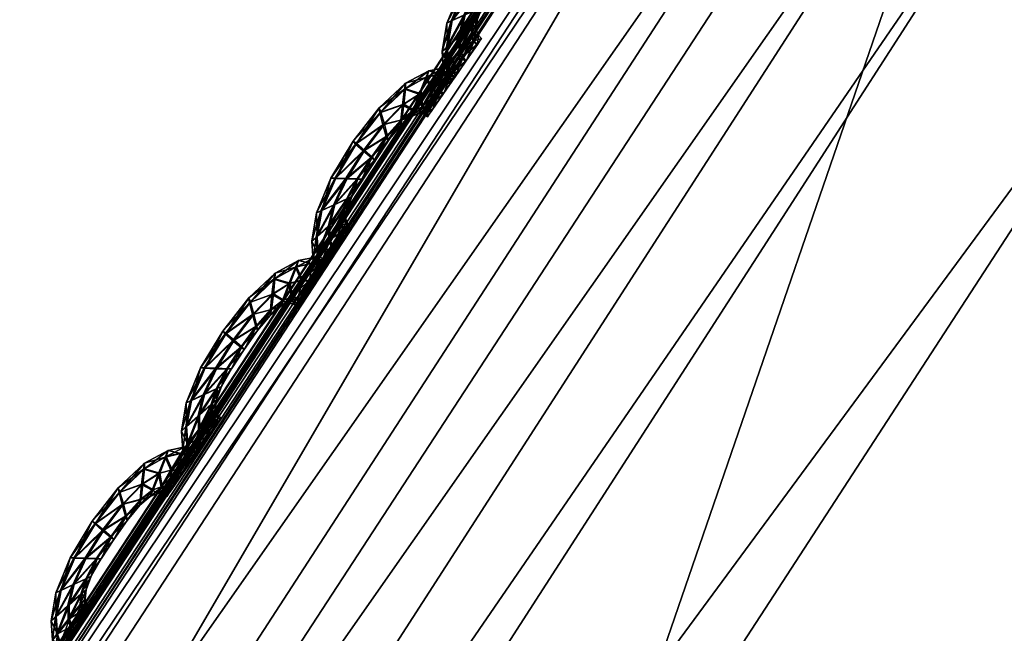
# Model space of a CAD drawing. Extents: x -7.4 to 7.4, y -11.5 to 9.8.
# Tile 273 of 469: x -5.806 to -5.56, y 6.588 to 6.742. Entities that reach past the tile are written whole.
import ezdxf

# ---------------------------------------------------------------- set-up
doc = ezdxf.new("R2010")
doc.units = 0
doc.header["$MEASUREMENT"] = 0
for name, color, linetype in [('A-FURN-3-ST', 150, 'Continuous'), ('A-FURN-3-ST-SEAM', 130, 'Continuous'), ('A-FURN-3-ST-SI', 160, 'Continuous')]:
    doc.layers.add(name, color=color, linetype=linetype)

msp = doc.modelspace()

# ---------------------------------------------------------------- meshes
at = {"layer": 'A-FURN-3-ST'}
mesh = msp.add_polyface(dxfattribs=at)
corners = [(-5.09934, 7.52505, 17.61241), (-5.09871, 7.52405, 17.60583), (-5.59409, 6.88742, 17.61108), (-5.59492, 6.88837, 17.61769), (-5.10037, 7.52678, 17.62374), (-5.59634, 6.88994, 17.62899), (-5.55257, 6.83345, 17.65169), (-5.5367, 6.81471, 17.67006), (-5.05328, 7.4454, 17.66459), (-5.06768, 7.46568, 17.64618), (-5.50149, 6.77647, 17.76244), (-5.0162, 7.404, 17.7572), (-4.49696, 7.99407, 17.75119), (-4.53601, 8.03845, 17.65831), (-5.08201, 7.49163, 17.65078), (-4.54884, 8.06016, 17.6399), (-5.58859, 6.87976, 17.65865), (-5.57137, 6.85743, 17.65614), (-5.09471, 7.51577, 17.65341), (-5.59595, 6.88928, 17.64652), (-5.10006, 7.52608, 17.64127), (-3.79176, 7.78168, 18.23306), (-4.25034, 7.20619, 18.24195), (-3.64526, 7.20117, 18.27436), (-3.28641, 7.77554, 18.26059), (-4.17657, 7.81963, 18.13858), (-4.6839, 7.24125, 18.14474), (-4.68271, 6.59358, 18.24994), (-3.98472, 6.58897, 18.28748), (-3.13076, 6.58897, 18.3157), (-2.93587, 7.20117, 18.29539), (-2.72712, 7.77427, 18.27531), (-2.25786, 7.20117, 18.31258), (-5.09934, 7.52505, 17.60012), (-5.10037, 7.52678, 17.59499), (-5.59634, 6.88994, 17.60027), (-5.59492, 6.88837, 17.60537), (-4.397, 7.90594, 17.94481), (-4.91829, 7.32172, 17.9504), (-5.40572, 6.70041, 17.95523), (-5.15942, 6.62601, 18.15011)]
mesh.append_faces([[corners[k] for k in face] for face in [(0, 1, 2), (2, 3, 0), (4, 0, 3), (3, 5, 4), (6, 7, 8), (8, 9, 6), (7, 10, 11), (11, 8, 7), (8, 11, 12), (9, 8, 13), (14, 9, 15), (16, 17, 14), (14, 18, 16), (17, 6, 9), (9, 14, 17), (5, 19, 20), (20, 4, 5), (19, 16, 18), (18, 20, 19), (21, 22, 23), (23, 24, 21), (25, 26, 22), (22, 21, 25), (27, 22, 26), (28, 23, 22), (29, 30, 23), (31, 30, 32), (24, 23, 30), (30, 31, 24), (33, 34, 35), (35, 36, 33), (1, 33, 36), (36, 2, 1), (37, 38, 26), (26, 25, 37), (12, 11, 38), (11, 10, 39), (39, 38, 11), (40, 26, 38)]])
mesh = msp.add_polyface(dxfattribs=at)
corners = [(-5.50149, 6.77647, 17.76244), (-5.5367, 6.81471, 17.67006), (-5.97894, 6.12793, 17.67828), (-5.55257, 6.83345, 17.65169), (-5.99611, 6.14499, 17.65991), (-5.57137, 6.85743, 17.65614), (-6.01899, 6.16687, 17.66421), (-5.58859, 6.87976, 17.65865), (-6.04039, 6.18718, 17.66656), (-5.59595, 6.88928, 17.64652), (-6.04954, 6.19587, 17.65439), (-5.59441, 5.95604, 18.15726), (-5.98163, 5.21332, 18.16855), (-5.43033, 5.18699, 18.27097), (-5.07825, 5.9265, 18.25899), (-4.57167, 5.1832, 18.31596), (-4.29525, 5.9223, 18.30098), (-5.73239, 4.35704, 18.28649), (-4.80883, 4.35379, 18.33388), (-4.6839, 7.24125, 18.14474), (-5.15942, 6.62601, 18.15011), (-4.68271, 6.59358, 18.24994), (-4.25034, 7.20619, 18.24195), (-3.98472, 6.58897, 18.28748), (-5.00227, 3.41611, 18.35533), (-3.46773, 5.1832, 18.35635), (-3.30904, 5.9223, 18.33601), (-2.43305, 5.1832, 18.39142), (-2.38077, 5.9223, 18.3656), (-3.60387, 4.35379, 18.37781), (-2.47789, 4.35379, 18.41637), (-3.64526, 7.20117, 18.27436), (-3.13076, 6.58897, 18.3157), (-2.93587, 7.20117, 18.29539), (-2.32204, 6.58897, 18.33909), (-4.91829, 7.32172, 17.9504), (-5.40572, 6.70041, 17.95523), (-5.85155, 6.02378, 17.96234), (-5.94542, 6.09308, 17.77024)]
mesh.append_faces([[corners[k] for k in face] for face in [(0, 1, 2), (1, 3, 4), (3, 5, 6), (5, 7, 8), (7, 9, 10), (11, 12, 13), (13, 14, 11), (14, 13, 15), (15, 16, 14), (13, 17, 18), (18, 15, 13), (17, 13, 12), (19, 20, 21), (22, 21, 23), (21, 14, 16), (16, 23, 21), (20, 11, 14), (14, 21, 20), (24, 18, 17), (16, 15, 25), (25, 26, 16), (26, 25, 27), (27, 28, 26), (25, 29, 30), (30, 27, 25), (15, 18, 29), (29, 25, 15), (31, 23, 32), (33, 32, 34), (32, 26, 28), (28, 34, 32), (23, 16, 26), (26, 32, 23), (35, 36, 20), (36, 37, 11), (11, 20, 36), (36, 0, 38), (38, 37, 36)]])
mesh = msp.add_polyface(dxfattribs=at)
corners = [(-5.59634, 6.88994, 17.62899), (-5.59492, 6.88837, 17.61769), (-6.04831, 6.195, 17.6256), (-6.05005, 6.19645, 17.6369), (-5.59409, 6.88742, 17.61108), (-6.04724, 6.19414, 17.61903), (-6.45061, 5.42559, 17.63272), (-6.45184, 5.42637, 17.6393), (-6.45394, 5.42764, 17.65055), (-6.39098, 5.38179, 17.67398), (-6.37258, 5.36654, 17.69227), (-5.97894, 6.12793, 17.67828), (-5.99611, 6.14499, 17.65991), (-6.34056, 5.33548, 17.78363), (-5.94542, 6.09308, 17.77024), (-5.50149, 6.77647, 17.76244), (-5.5367, 6.81471, 17.67006), (-6.01899, 6.16687, 17.66421), (-5.55257, 6.83345, 17.65169), (-6.04039, 6.18718, 17.66656), (-5.57137, 6.85743, 17.65614), (-6.44258, 5.41936, 17.68018), (-6.41749, 5.40128, 17.67805), (-6.04954, 6.19587, 17.65439), (-5.58859, 6.87976, 17.65865), (-5.59595, 6.88928, 17.64652), (-6.45335, 5.42711, 17.66793), (-6.04831, 6.195, 17.61332), (-6.05005, 6.19645, 17.60819), (-6.45394, 5.42764, 17.62188), (-6.45184, 5.42637, 17.62701), (-5.59492, 6.88837, 17.60537), (-5.59634, 6.88994, 17.60027), (-5.85155, 6.02378, 17.96234), (-6.24843, 5.27372, 17.97447), (-5.98163, 5.21332, 18.16855), (-5.59441, 5.95604, 18.15726)]
mesh.append_faces([[corners[k] for k in face] for face in [(0, 1, 2), (2, 3, 0), (1, 4, 5), (5, 2, 1), (2, 5, 6), (6, 7, 2), (3, 2, 7), (7, 8, 3), (9, 10, 11), (11, 12, 9), (10, 13, 14), (14, 11, 10), (11, 14, 15), (12, 11, 16), (17, 12, 18), (19, 17, 20), (21, 22, 17), (17, 19, 21), (22, 9, 12), (12, 17, 22), (23, 19, 24), (3, 23, 25), (25, 0, 3), (8, 26, 23), (23, 3, 8), (26, 21, 19), (19, 23, 26), (27, 28, 29), (29, 30, 27), (5, 27, 30), (30, 6, 5), (4, 31, 27), (27, 5, 4), (31, 32, 28), (28, 27, 31), (33, 14, 13), (13, 34, 33), (33, 34, 35), (35, 36, 33)]])
mesh = msp.add_polyface(dxfattribs=at)
corners = [(-5.54237, 6.88314, 1.00121), (-5.34537, 6.87803, 0.61819), (-5.78234, 6.18529, 0.61819), (-5.99414, 6.19006, 1.00136), (-6.17131, 5.41772, 0.61819), (-6.39632, 5.42196, 1.00167), (-6.50499, 4.5563, 0.61819), (-6.74132, 4.55996, 1.00205), (-6.77614, 3.58244, 0.61819), (-7.02166, 3.58544, 1.00247), (-6.97745, 2.47748, 0.61819), (-7.22977, 2.47974, 1.00292), (-2.59126, 6.18294, 0.55836), (-1.94915, 6.18294, 0.55836), (-1.95568, 5.41558, 0.55836), (-2.64354, 5.41558, 0.55836), (-1.9613, 4.55444, 0.55836), (-2.68838, 4.55444, 0.55836), (-2.53254, 6.87548, 0.55836), (-1.94178, 6.87548, 0.55836), (-1.96798, 3.58091, 0.55836), (-2.72779, 3.58091, 0.55836), (-1.98639, 2.47636, 0.55836), (-5.01932, 4.55444, 0.55836), (-5.94043, 4.55469, 0.56582), (-5.63821, 5.41586, 0.56582), (-4.78216, 5.41558, 0.55836), (-5.28589, 6.18323, 0.56582), (-4.50574, 6.18294, 0.55836), (-4.89012, 6.87581, 0.56582), (-4.19521, 6.87548, 0.55836), (-5.36104, 2.47636, 0.55836), (-6.36909, 2.47649, 0.56582), (-6.18611, 3.58112, 0.56582), (-5.21276, 3.58091, 0.55836), (-2.77575, 2.47636, 0.55836), (-4.02429, 2.47636, 0.55836), (-3.92714, 3.58091, 0.55836), (-3.81436, 4.55444, 0.55836), (-3.67822, 5.41558, 0.55836), (-3.5195, 6.18294, 0.55836), (-3.34122, 6.87548, 0.55836)]
mesh.append_faces([[corners[k] for k in face] for face in [(0, 1, 2), (2, 3, 0), (3, 2, 4), (4, 5, 3), (5, 4, 6), (6, 7, 5), (7, 6, 8), (8, 9, 7), (9, 8, 10), (10, 11, 9), (23, 24, 25), (25, 26, 23), (26, 25, 27), (27, 28, 26), (25, 4, 2), (2, 27, 25), (24, 6, 4), (4, 25, 24), (28, 27, 29), (29, 30, 28), (27, 2, 1), (1, 29, 27), (31, 32, 33), (33, 34, 31), (34, 33, 24), (24, 23, 34), (33, 8, 6), (6, 24, 33), (32, 10, 8), (8, 33, 32), (37, 34, 23), (23, 38, 37), (36, 31, 34), (34, 37, 36), (39, 26, 28), (28, 40, 39), (38, 23, 26), (26, 39, 38), (40, 28, 30), (30, 41, 40)]])
mesh.append_faces([[corners[k] for k in face] for face in [(12, 13, 14), (14, 15, 12), (15, 14, 16), (16, 17, 15), (18, 19, 13), (13, 12, 18), (17, 16, 20), (20, 21, 17), (21, 20, 22), (37, 21, 35), (38, 17, 21), (39, 15, 17), (40, 12, 15), (41, 18, 12)]], dxfattribs={"vtx0": -1, "vtx1": -1, "vtx2": -1})
mesh.append_faces([[corners[k] for k in face] for face in [(35, 36, 37), (21, 37, 38), (17, 38, 39), (15, 39, 40), (12, 40, 41)]], dxfattribs={"vtx0": -1, "vtx2": -1})
at = {"layer": 'A-FURN-3-ST-SEAM'}
mesh = msp.add_polyface(dxfattribs=at)
corners = [(-5.69813, 6.7417, 17.61594), (-5.69464, 6.74985, 17.61591), (-5.69183, 6.74973, 17.61716), (-5.68744, 6.75682, 17.61709), (-5.69583, 6.74985, 17.61252), (-5.69488, 6.74318, 17.6172), (-5.68554, 6.75509, 17.61583), (-5.68946, 6.75847, 17.61583), (-5.69029, 6.75908, 17.61244), (-5.69947, 6.74108, 17.61256), (-5.69935, 6.73506, 17.61594), (-5.68911, 6.74961, 17.61591), (-5.68174, 6.76032, 17.61579), (-5.68249, 6.76337, 17.61701), (-5.6897, 6.75838, 17.6091), (-5.69492, 6.74977, 17.60917), (-5.69611, 6.73795, 17.61724), (-5.69171, 6.74466, 17.61594), (-5.68495, 6.75443, 17.61248), (-5.68816, 6.74953, 17.61256), (-5.68336, 6.76633, 17.61571), (-5.68376, 6.76741, 17.61233), (-5.6836, 6.76625, 17.60898), (-5.6984, 6.74162, 17.60921), (-5.70066, 6.73399, 17.6126), (-5.69912, 6.73057, 17.61594), (-5.69065, 6.74516, 17.6126), (-5.68158, 6.75917, 17.61244), (-5.67814, 6.76444, 17.61571), (-5.67763, 6.76835, 17.61693), (-5.68285, 6.76325, 17.60777), (-5.6878, 6.75669, 17.60784), (-5.69215, 6.74965, 17.60792), (-5.69607, 6.73436, 17.61724), (-5.69298, 6.74075, 17.61598), (-5.69191, 6.74178, 17.6126), (-5.68934, 6.74953, 17.60917), (-5.68582, 6.755, 17.60914), (-5.69195, 6.74458, 17.60921), (-5.67723, 6.77219, 17.61564), (-5.67719, 6.77358, 17.61226), (-5.67747, 6.7721, 17.60891), (-5.67798, 6.76823, 17.60769), (-5.69524, 6.74306, 17.60796), (-5.69959, 6.73502, 17.60921), (-5.70034, 6.72913, 17.6126), (-5.69836, 6.72835, 17.61594), (-5.69322, 6.74067, 17.60925), (-5.68198, 6.76024, 17.60906), (-5.67846, 6.76296, 17.61237), (-5.67513, 6.76679, 17.61568), (-5.67343, 6.77099, 17.61689), (-5.67838, 6.76436, 17.60898), (-5.69959, 6.72674, 17.6126), (-5.69543, 6.73251, 17.61724), (-5.69314, 6.73811, 17.61598), (-5.69211, 6.73947, 17.61264), (-5.69338, 6.73803, 17.60925), (-5.69646, 6.73782, 17.60796), (-5.67185, 6.77519, 17.61556), (-5.67137, 6.77672, 17.61218), (-5.67213, 6.77507, 17.60883), (-5.67379, 6.77087, 17.60765), (-5.67537, 6.76671, 17.60894), (-5.69935, 6.73053, 17.60921), (-5.6986, 6.72827, 17.60921), (-5.69872, 6.72575, 17.6126), (-5.69749, 6.72736, 17.61594), (-5.69638, 6.73428, 17.60799), (-5.67589, 6.76518, 17.61233), (-5.67288, 6.76761, 17.61568), (-5.67034, 6.77186, 17.61686), (-5.69773, 6.72728, 17.60921), (-5.69461, 6.73156, 17.61724), (-5.69263, 6.73663, 17.61598), (-5.69163, 6.73811, 17.61264), (-5.69286, 6.73655, 17.60925), (-5.66793, 6.77606, 17.61556), (-5.66714, 6.77758, 17.61218), (-5.66817, 6.77594, 17.60883), (-5.6707, 6.77173, 17.60761), (-5.67316, 6.76753, 17.60894), (-5.67395, 6.766, 17.61233), (-5.69579, 6.73239, 17.60799), (-5.69492, 6.73144, 17.60799), (-5.67146, 6.76745, 17.61568), (-5.66861, 6.77165, 17.61686), (-5.69176, 6.73572, 17.61598), (-5.69081, 6.73725, 17.61264), (-5.69203, 6.73564, 17.60925), (-5.67264, 6.76584, 17.61233), (-5.66584, 6.77581, 17.61553), (-5.66489, 6.77733, 17.61214), (-5.66607, 6.77573, 17.60883), (-5.66896, 6.77153, 17.60761), (-5.67173, 6.76737, 17.60894), (-5.67169, 6.76514, 17.61233), (-5.67051, 6.76675, 17.61568), (-5.66758, 6.77095, 17.61686), (-5.67074, 6.76666, 17.60894), (-5.66477, 6.77511, 17.61556), (-5.66382, 6.77664, 17.61218), (-5.665, 6.77503, 17.60883), (-5.66793, 6.77083, 17.60761)]
mesh.append_faces([[corners[k] for k in face] for face in [(2, 1, 0), (1, 2, 3), (0, 1, 4), (0, 5, 2), (6, 3, 2), (3, 7, 1), (8, 4, 1), (4, 9, 0), (5, 0, 10), (11, 2, 5), (3, 6, 12), (2, 11, 6), (7, 3, 13), (1, 7, 8), (4, 8, 14), (9, 4, 15), (10, 0, 9), (10, 16, 5), (5, 17, 11), (12, 6, 18), (12, 13, 3), (6, 11, 19), (13, 20, 7), (21, 8, 7), (22, 14, 8), (14, 15, 4), (15, 23, 9), (9, 24, 10), (16, 10, 25), (17, 5, 16), (11, 17, 26), (19, 18, 6), (18, 27, 12), (13, 12, 28), (26, 19, 11), (20, 13, 29), (7, 20, 21), (8, 21, 22), (14, 22, 30), (15, 14, 31), (23, 15, 32), (24, 9, 23), (25, 10, 24), (25, 33, 16), (16, 34, 17), (35, 26, 17), (18, 19, 36), (27, 18, 37), (28, 12, 27), (28, 29, 13), (19, 26, 38), (29, 39, 20), (40, 21, 20), (41, 22, 21), (42, 30, 22), (30, 31, 14), (31, 32, 15), (32, 43, 23), (23, 44, 24), (24, 45, 25), (33, 25, 46), (34, 16, 33), (17, 34, 35), (26, 35, 47), (38, 36, 19), (36, 37, 18), (37, 48, 27), (27, 49, 28), (29, 28, 50), (47, 38, 26), (39, 29, 51), (20, 39, 40), (21, 40, 41), (22, 41, 42), (30, 42, 52), (31, 30, 48), (32, 31, 37), (43, 32, 36), (44, 23, 43), (45, 24, 44), (25, 45, 53), (53, 46, 25), (46, 54, 33), (33, 55, 34), (56, 35, 34), (57, 47, 35), (36, 38, 43), (37, 36, 32), (48, 37, 31), (49, 27, 48), (50, 28, 49), (50, 51, 29), (38, 47, 58), (51, 59, 39), (60, 40, 39), (61, 41, 40), (62, 42, 41), (63, 52, 42), (52, 48, 30), (43, 58, 44), (44, 64, 45), (65, 53, 45), (46, 53, 66), (54, 46, 67), (55, 33, 54), (34, 55, 56), (35, 56, 57), (47, 57, 68), (58, 43, 38), (48, 52, 49), (49, 69, 50), (51, 50, 70), (68, 58, 47), (59, 51, 71), (39, 59, 60), (40, 60, 61), (41, 61, 62), (42, 62, 63), (52, 63, 69), (64, 44, 58), (45, 64, 65), (53, 65, 72), (72, 66, 53), (66, 67, 46), (67, 73, 54), (54, 74, 55), (56, 55, 74), (57, 56, 75), (68, 57, 76), (69, 49, 52), (70, 50, 69), (70, 71, 51), (58, 68, 64), (71, 77, 59), (78, 60, 59), (79, 61, 60), (80, 62, 61), (81, 63, 62), (82, 69, 63), (83, 65, 64), (84, 72, 65), (74, 54, 73), (74, 75, 56), (75, 76, 57), (76, 83, 68), (69, 82, 70), (71, 70, 85), (64, 68, 83), (77, 71, 86), (59, 77, 78), (60, 78, 79), (61, 79, 80), (62, 80, 81), (63, 81, 82), (65, 83, 84), (73, 87, 74), (75, 74, 87), (76, 75, 88), (83, 76, 89), (70, 82, 90), (90, 85, 70), (85, 86, 71), (86, 91, 77), (78, 77, 91), (79, 78, 92), (80, 79, 93), (81, 80, 94), (82, 81, 95), (89, 84, 83), (87, 88, 75), (88, 89, 76), (95, 90, 82), (85, 90, 96), (86, 85, 97), (91, 86, 98), (91, 92, 78), (92, 93, 79), (93, 94, 80), (94, 95, 81), (90, 95, 99), (99, 96, 90), (96, 97, 85), (97, 98, 86), (98, 100, 91), (92, 91, 100), (93, 92, 101), (94, 93, 102), (95, 94, 103), (103, 99, 95), (100, 101, 92), (101, 102, 93), (102, 103, 94)]])
mesh = msp.add_polyface(dxfattribs=at)
corners = [(-5.73082, 6.69407, 17.6164), (-5.72733, 6.70223, 17.61636), (-5.72448, 6.70214, 17.61766), (-5.72013, 6.70919, 17.61758), (-5.72852, 6.70223, 17.61302), (-5.72753, 6.69559, 17.61769), (-5.71819, 6.7075, 17.61632), (-5.72211, 6.71088, 17.61628), (-5.72298, 6.71146, 17.6129), (-5.73212, 6.69349, 17.61305), (-5.732, 6.68752, 17.61644), (-5.72175, 6.70202, 17.6164), (-5.71439, 6.71273, 17.61625), (-5.71514, 6.71574, 17.61751), (-5.72235, 6.71076, 17.60956), (-5.72757, 6.70214, 17.60963), (-5.72876, 6.69036, 17.61769), (-5.72436, 6.69708, 17.61644), (-5.7176, 6.70684, 17.61298), (-5.7208, 6.70194, 17.61302), (-5.71601, 6.71875, 17.61621), (-5.71645, 6.71982, 17.61282), (-5.71625, 6.71862, 17.60948), (-5.73105, 6.69399, 17.60967), (-5.73331, 6.68641, 17.61305), (-5.73172, 6.68303, 17.61644), (-5.72329, 6.69757, 17.61305), (-5.71423, 6.71158, 17.6129), (-5.71079, 6.71685, 17.61621), (-5.71028, 6.72077, 17.61743), (-5.7155, 6.71562, 17.60822), (-5.72045, 6.70906, 17.6083), (-5.72484, 6.70202, 17.60838), (-5.72872, 6.68682, 17.61769), (-5.72563, 6.6932, 17.61644), (-5.72456, 6.69423, 17.61309), (-5.72199, 6.70194, 17.60967), (-5.71847, 6.70742, 17.60959), (-5.7246, 6.69699, 17.60971), (-5.70988, 6.7246, 17.6161), (-5.70984, 6.726, 17.61271), (-5.71012, 6.72452, 17.60936), (-5.71063, 6.7206, 17.60815), (-5.72789, 6.69547, 17.60841), (-5.73224, 6.68743, 17.60971), (-5.73299, 6.68159, 17.61305), (-5.73101, 6.68076, 17.61644), (-5.72587, 6.69312, 17.60971), (-5.71467, 6.71265, 17.60952), (-5.71111, 6.71537, 17.61286), (-5.70778, 6.71924, 17.61617), (-5.70608, 6.72344, 17.61735), (-5.71103, 6.71677, 17.60948), (-5.7322, 6.67919, 17.61305), (-5.72808, 6.68492, 17.61769), (-5.72575, 6.69057, 17.61648), (-5.72476, 6.69193, 17.61309), (-5.72602, 6.69049, 17.60974), (-5.72911, 6.69024, 17.60845), (-5.7045, 6.72761, 17.61606), (-5.70402, 6.72913, 17.61267), (-5.70478, 6.72748, 17.60933), (-5.70644, 6.72328, 17.60811), (-5.70802, 6.71912, 17.60944), (-5.73196, 6.68295, 17.60971), (-5.73125, 6.68072, 17.60971), (-5.73133, 6.67821, 17.61305), (-5.73014, 6.67981, 17.61644), (-5.72903, 6.6867, 17.60845), (-5.7085, 6.71759, 17.61282), (-5.70553, 6.72007, 17.61613), (-5.70299, 6.72427, 17.61735), (-5.73038, 6.67973, 17.60971), (-5.72721, 6.68402, 17.61773), (-5.72523, 6.68904, 17.61648), (-5.72428, 6.69057, 17.61309), (-5.72547, 6.68896, 17.60974), (-5.70058, 6.72847, 17.61602), (-5.69979, 6.72999, 17.61264), (-5.70082, 6.72839, 17.60929), (-5.70335, 6.72415, 17.60807), (-5.70576, 6.71999, 17.6094), (-5.7066, 6.71842, 17.61279), (-5.7284, 6.68484, 17.60845), (-5.72757, 6.68389, 17.60845), (-5.7041, 6.7199, 17.61613), (-5.70121, 6.72411, 17.61735), (-5.7244, 6.68818, 17.61648), (-5.72345, 6.6897, 17.61313), (-5.72464, 6.68809, 17.60974), (-5.70529, 6.71825, 17.61279), (-5.69844, 6.72827, 17.61602), (-5.69753, 6.72979, 17.61264), (-5.69872, 6.72814, 17.60929), (-5.70157, 6.72394, 17.60807), (-5.70434, 6.71978, 17.6094), (-5.70434, 6.71759, 17.61279), (-5.70315, 6.7192, 17.61613), (-5.70023, 6.7234, 17.61735), (-5.70339, 6.71908, 17.6094), (-5.69738, 6.72757, 17.61602), (-5.69643, 6.72909, 17.61264), (-5.69765, 6.72748, 17.60929), (-5.70058, 6.72328, 17.60807)]
mesh.append_faces([[corners[k] for k in face] for face in [(2, 1, 0), (1, 2, 3), (0, 1, 4), (0, 5, 2), (6, 3, 2), (3, 7, 1), (8, 4, 1), (4, 9, 0), (5, 0, 10), (11, 2, 5), (3, 6, 12), (2, 11, 6), (7, 3, 13), (1, 7, 8), (4, 8, 14), (9, 4, 15), (10, 0, 9), (10, 16, 5), (5, 17, 11), (12, 6, 18), (12, 13, 3), (6, 11, 19), (13, 20, 7), (21, 8, 7), (22, 14, 8), (14, 15, 4), (15, 23, 9), (9, 24, 10), (16, 10, 25), (17, 5, 16), (11, 17, 26), (19, 18, 6), (18, 27, 12), (13, 12, 28), (26, 19, 11), (20, 13, 29), (7, 20, 21), (8, 21, 22), (14, 22, 30), (15, 14, 31), (23, 15, 32), (24, 9, 23), (25, 10, 24), (25, 33, 16), (16, 34, 17), (35, 26, 17), (18, 19, 36), (27, 18, 37), (28, 12, 27), (28, 29, 13), (19, 26, 38), (29, 39, 20), (40, 21, 20), (41, 22, 21), (42, 30, 22), (30, 31, 14), (31, 32, 15), (32, 43, 23), (23, 44, 24), (24, 45, 25), (33, 25, 46), (34, 16, 33), (17, 34, 35), (26, 35, 47), (38, 36, 19), (36, 37, 18), (37, 48, 27), (27, 49, 28), (29, 28, 50), (47, 38, 26), (39, 29, 51), (20, 39, 40), (21, 40, 41), (22, 41, 42), (30, 42, 52), (31, 30, 48), (32, 31, 37), (43, 32, 36), (44, 23, 43), (45, 24, 44), (25, 45, 53), (53, 46, 25), (46, 54, 33), (33, 55, 34), (56, 35, 34), (57, 47, 35), (36, 38, 43), (37, 36, 32), (48, 37, 31), (49, 27, 48), (50, 28, 49), (50, 51, 29), (38, 47, 58), (51, 59, 39), (60, 40, 39), (61, 41, 40), (62, 42, 41), (63, 52, 42), (52, 48, 30), (43, 58, 44), (44, 64, 45), (65, 53, 45), (46, 53, 66), (54, 46, 67), (55, 33, 54), (34, 55, 56), (35, 56, 57), (47, 57, 68), (58, 43, 38), (48, 52, 49), (49, 69, 50), (51, 50, 70), (68, 58, 47), (59, 51, 71), (39, 59, 60), (40, 60, 61), (41, 61, 62), (42, 62, 63), (52, 63, 69), (64, 44, 58), (45, 64, 65), (53, 65, 72), (72, 66, 53), (66, 67, 46), (67, 73, 54), (54, 74, 55), (56, 55, 74), (57, 56, 75), (68, 57, 76), (69, 49, 52), (70, 50, 69), (70, 71, 51), (58, 68, 64), (71, 77, 59), (78, 60, 59), (79, 61, 60), (80, 62, 61), (81, 63, 62), (82, 69, 63), (83, 65, 64), (84, 72, 65), (74, 54, 73), (74, 75, 56), (75, 76, 57), (76, 83, 68), (69, 82, 70), (71, 70, 85), (64, 68, 83), (77, 71, 86), (59, 77, 78), (60, 78, 79), (61, 79, 80), (62, 80, 81), (63, 81, 82), (65, 83, 84), (73, 87, 74), (75, 74, 87), (76, 75, 88), (83, 76, 89), (70, 82, 90), (90, 85, 70), (85, 86, 71), (86, 91, 77), (78, 77, 91), (79, 78, 92), (80, 79, 93), (81, 80, 94), (82, 81, 95), (89, 84, 83), (87, 88, 75), (88, 89, 76), (95, 90, 82), (85, 90, 96), (86, 85, 97), (91, 86, 98), (91, 92, 78), (92, 93, 79), (93, 94, 80), (94, 95, 81), (90, 95, 99), (99, 96, 90), (96, 97, 85), (97, 98, 86), (98, 100, 91), (92, 91, 100), (93, 92, 101), (94, 93, 102), (95, 94, 103), (103, 99, 95), (100, 101, 92), (101, 102, 93), (102, 103, 94)]])
mesh = msp.add_polyface(dxfattribs=at)
corners = [(-5.76346, 6.64648, 17.61689), (-5.75998, 6.65464, 17.61686), (-5.75713, 6.65456, 17.61811), (-5.75278, 6.6616, 17.61804), (-5.76117, 6.65464, 17.61347), (-5.76018, 6.64801, 17.61815), (-5.75084, 6.65992, 17.61678), (-5.75479, 6.66325, 17.61678), (-5.75563, 6.66383, 17.61339), (-5.76481, 6.6459, 17.61351), (-5.76465, 6.63993, 17.61689), (-5.7544, 6.65443, 17.61686), (-5.74704, 6.66515, 17.61674), (-5.74783, 6.66815, 17.61796), (-5.75503, 6.66317, 17.61005), (-5.76026, 6.65456, 17.61013), (-5.76141, 6.64277, 17.61819), (-5.75701, 6.64949, 17.61689), (-5.75024, 6.65925, 17.61343), (-5.75345, 6.65439, 17.61351), (-5.74866, 6.67112, 17.61667), (-5.7491, 6.67219, 17.61328), (-5.74894, 6.67104, 17.60993), (-5.7637, 6.6464, 17.61016), (-5.76596, 6.63882, 17.61355), (-5.76437, 6.63544, 17.61689), (-5.75594, 6.65003, 17.61355), (-5.74688, 6.66399, 17.61336), (-5.74344, 6.66931, 17.61667), (-5.74292, 6.67318, 17.61788), (-5.74815, 6.66803, 17.60872), (-5.75314, 6.66148, 17.60879), (-5.75749, 6.65443, 17.60887), (-5.76133, 6.63923, 17.61819), (-5.75828, 6.64562, 17.61693), (-5.75721, 6.64665, 17.61355), (-5.75464, 6.65435, 17.61013), (-5.75112, 6.65983, 17.61005), (-5.75725, 6.64941, 17.61016), (-5.74253, 6.67701, 17.61659), (-5.74249, 6.67841, 17.61321), (-5.74281, 6.67689, 17.60986), (-5.74328, 6.67302, 17.60864), (-5.76053, 6.64788, 17.60891), (-5.76489, 6.63985, 17.61016), (-5.7656, 6.634, 17.61355), (-5.76366, 6.63321, 17.61689), (-5.75851, 6.64553, 17.6102), (-5.74732, 6.66506, 17.61001), (-5.74372, 6.66778, 17.61332), (-5.74043, 6.67166, 17.61663), (-5.73873, 6.67586, 17.61785), (-5.74367, 6.66919, 17.60993), (-5.76485, 6.63165, 17.61355), (-5.76073, 6.63738, 17.61819), (-5.7584, 6.64298, 17.61693), (-5.75741, 6.64434, 17.61359), (-5.75863, 6.6429, 17.6102), (-5.76176, 6.64265, 17.60891), (-5.73714, 6.68002, 17.61651), (-5.73667, 6.68155, 17.61313), (-5.73742, 6.6799, 17.60978), (-5.73909, 6.67569, 17.6086), (-5.74067, 6.67153, 17.6099), (-5.76461, 6.63536, 17.61016), (-5.7639, 6.63313, 17.61016), (-5.76398, 6.63066, 17.61355), (-5.76275, 6.63227, 17.61689), (-5.76168, 6.63911, 17.60891), (-5.74114, 6.67005, 17.61328), (-5.73817, 6.67248, 17.61663), (-5.73564, 6.67673, 17.61781), (-5.76303, 6.63218, 17.61016), (-5.75986, 6.63647, 17.61819), (-5.75788, 6.6415, 17.61693), (-5.75693, 6.64302, 17.61359), (-5.75812, 6.64141, 17.6102), (-5.73323, 6.68088, 17.61651), (-5.73239, 6.68241, 17.61313), (-5.73347, 6.6808, 17.60978), (-5.736, 6.67656, 17.60857), (-5.73841, 6.6724, 17.6099), (-5.7392, 6.67087, 17.61328), (-5.76105, 6.63725, 17.60894), (-5.76018, 6.63635, 17.60894), (-5.73675, 6.67232, 17.61659), (-5.73386, 6.67652, 17.61781), (-5.75701, 6.64063, 17.61693), (-5.75606, 6.64216, 17.61359), (-5.75729, 6.64055, 17.6102), (-5.73794, 6.67071, 17.61328), (-5.73109, 6.68072, 17.61648), (-5.73014, 6.6822, 17.61309), (-5.73133, 6.6806, 17.60974), (-5.73422, 6.6764, 17.60857), (-5.73699, 6.67223, 17.6099), (-5.73695, 6.67001, 17.61328), (-5.73576, 6.67166, 17.61663), (-5.73283, 6.67586, 17.61781), (-5.736, 6.67153, 17.6099), (-5.73002, 6.68002, 17.61648), (-5.72907, 6.68155, 17.61309), (-5.73026, 6.6799, 17.60978), (-5.73319, 6.67569, 17.60857)]
mesh.append_faces([[corners[k] for k in face] for face in [(2, 1, 0), (1, 2, 3), (0, 1, 4), (0, 5, 2), (6, 3, 2), (3, 7, 1), (8, 4, 1), (4, 9, 0), (5, 0, 10), (11, 2, 5), (3, 6, 12), (2, 11, 6), (7, 3, 13), (1, 7, 8), (4, 8, 14), (9, 4, 15), (10, 0, 9), (10, 16, 5), (5, 17, 11), (12, 6, 18), (12, 13, 3), (6, 11, 19), (13, 20, 7), (21, 8, 7), (22, 14, 8), (14, 15, 4), (15, 23, 9), (9, 24, 10), (16, 10, 25), (17, 5, 16), (11, 17, 26), (19, 18, 6), (18, 27, 12), (13, 12, 28), (26, 19, 11), (20, 13, 29), (7, 20, 21), (8, 21, 22), (14, 22, 30), (15, 14, 31), (23, 15, 32), (24, 9, 23), (25, 10, 24), (25, 33, 16), (16, 34, 17), (35, 26, 17), (18, 19, 36), (27, 18, 37), (28, 12, 27), (28, 29, 13), (19, 26, 38), (29, 39, 20), (40, 21, 20), (41, 22, 21), (42, 30, 22), (30, 31, 14), (31, 32, 15), (32, 43, 23), (23, 44, 24), (24, 45, 25), (33, 25, 46), (34, 16, 33), (17, 34, 35), (26, 35, 47), (38, 36, 19), (36, 37, 18), (37, 48, 27), (27, 49, 28), (29, 28, 50), (47, 38, 26), (39, 29, 51), (20, 39, 40), (21, 40, 41), (22, 41, 42), (30, 42, 52), (31, 30, 48), (32, 31, 37), (43, 32, 36), (44, 23, 43), (45, 24, 44), (25, 45, 53), (53, 46, 25), (46, 54, 33), (33, 55, 34), (56, 35, 34), (57, 47, 35), (36, 38, 43), (37, 36, 32), (48, 37, 31), (49, 27, 48), (50, 28, 49), (50, 51, 29), (38, 47, 58), (51, 59, 39), (60, 40, 39), (61, 41, 40), (62, 42, 41), (63, 52, 42), (52, 48, 30), (43, 58, 44), (44, 64, 45), (65, 53, 45), (46, 53, 66), (54, 46, 67), (55, 33, 54), (34, 55, 56), (35, 56, 57), (47, 57, 68), (58, 43, 38), (48, 52, 49), (49, 69, 50), (51, 50, 70), (68, 58, 47), (59, 51, 71), (39, 59, 60), (40, 60, 61), (41, 61, 62), (42, 62, 63), (52, 63, 69), (64, 44, 58), (45, 64, 65), (53, 65, 72), (72, 66, 53), (66, 67, 46), (67, 73, 54), (54, 74, 55), (56, 55, 74), (57, 56, 75), (68, 57, 76), (69, 49, 52), (70, 50, 69), (70, 71, 51), (58, 68, 64), (71, 77, 59), (78, 60, 59), (79, 61, 60), (80, 62, 61), (81, 63, 62), (82, 69, 63), (83, 65, 64), (84, 72, 65), (74, 54, 73), (74, 75, 56), (75, 76, 57), (76, 83, 68), (69, 82, 70), (71, 70, 85), (64, 68, 83), (77, 71, 86), (59, 77, 78), (60, 78, 79), (61, 79, 80), (62, 80, 81), (63, 81, 82), (65, 83, 84), (73, 87, 74), (75, 74, 87), (76, 75, 88), (83, 76, 89), (70, 82, 90), (90, 85, 70), (85, 86, 71), (86, 91, 77), (78, 77, 91), (79, 78, 92), (80, 79, 93), (81, 80, 94), (82, 81, 95), (89, 84, 83), (87, 88, 75), (88, 89, 76), (95, 90, 82), (85, 90, 96), (86, 85, 97), (91, 86, 98), (91, 92, 78), (92, 93, 79), (93, 94, 80), (94, 95, 81), (90, 95, 99), (99, 96, 90), (96, 97, 85), (97, 98, 86), (98, 100, 91), (92, 91, 100), (93, 92, 101), (94, 93, 102), (95, 94, 103), (103, 99, 95), (100, 101, 92), (101, 102, 93), (102, 103, 94)]])
mesh = msp.add_polyface(dxfattribs=at)
corners = [(-5.79611, 6.5989, 17.61735), (-5.79267, 6.60701, 17.61731), (-5.78978, 6.60697, 17.61857), (-5.78543, 6.61401, 17.61853), (-5.79382, 6.60701, 17.61397), (-5.79283, 6.60042, 17.61864), (-5.78349, 6.61233, 17.61727), (-5.78744, 6.61566, 17.61724), (-5.78831, 6.6162, 17.61385), (-5.79745, 6.59828, 17.614), (-5.7973, 6.59235, 17.61739), (-5.78705, 6.60689, 17.61735), (-5.77969, 6.61756, 17.6172), (-5.78048, 6.62057, 17.61842), (-5.78768, 6.61554, 17.61051), (-5.7929, 6.60693, 17.61058), (-5.79405, 6.59519, 17.61864), (-5.78966, 6.6019, 17.61739), (-5.78289, 6.61167, 17.61393), (-5.7861, 6.6068, 17.61397), (-5.78135, 6.62353, 17.61716), (-5.78178, 6.62461, 17.61378), (-5.78159, 6.62341, 17.61043), (-5.79635, 6.59881, 17.61062), (-5.7986, 6.59123, 17.614), (-5.79702, 6.5879, 17.61739), (-5.78859, 6.60244, 17.614), (-5.77953, 6.61641, 17.61385), (-5.77608, 6.62172, 17.61716), (-5.77561, 6.62559, 17.61838), (-5.78083, 6.62044, 17.60917), (-5.78578, 6.61389, 17.60925), (-5.79013, 6.60685, 17.60933), (-5.79397, 6.59169, 17.61864), (-5.79089, 6.59803, 17.61739), (-5.78982, 6.59906, 17.61404), (-5.78728, 6.60676, 17.61062), (-5.78376, 6.61224, 17.61054), (-5.7899, 6.60182, 17.61066), (-5.77521, 6.62939, 17.61705), (-5.77518, 6.63078, 17.61366), (-5.77545, 6.6293, 17.61031), (-5.77593, 6.62543, 17.6091), (-5.79318, 6.6003, 17.60936), (-5.79753, 6.59226, 17.61066), (-5.79825, 6.58641, 17.614), (-5.79627, 6.58567, 17.61739), (-5.79116, 6.59795, 17.61066), (-5.77996, 6.61748, 17.61047), (-5.77636, 6.62024, 17.61381), (-5.77304, 6.62407, 17.61712), (-5.77138, 6.62827, 17.6183), (-5.77632, 6.6216, 17.61043), (-5.7975, 6.58406, 17.614), (-5.79334, 6.58983, 17.61864), (-5.79105, 6.59543, 17.61739), (-5.79005, 6.5968, 17.61404), (-5.79128, 6.59535, 17.61066), (-5.79441, 6.59511, 17.6094), (-5.76979, 6.63243, 17.61701), (-5.76932, 6.63396, 17.61363), (-5.77007, 6.63231, 17.61028), (-5.77173, 6.62815, 17.60906), (-5.77332, 6.62398, 17.61039), (-5.79726, 6.58781, 17.61066), (-5.7965, 6.58559, 17.61066), (-5.79658, 6.58308, 17.614), (-5.7954, 6.58468, 17.61739), (-5.79433, 6.59156, 17.6094), (-5.77379, 6.62246, 17.61378), (-5.77078, 6.62494, 17.61709), (-5.76829, 6.62914, 17.6183), (-5.79563, 6.58464, 17.61066), (-5.79247, 6.58888, 17.61864), (-5.79049, 6.59395, 17.61743), (-5.78954, 6.59543, 17.61404), (-5.79077, 6.59387, 17.6107), (-5.76583, 6.63334, 17.61697), (-5.76504, 6.63486, 17.61359), (-5.76611, 6.63321, 17.61024), (-5.76865, 6.62901, 17.60902), (-5.77106, 6.62481, 17.61035), (-5.77185, 6.62329, 17.61374), (-5.7937, 6.58971, 17.6094), (-5.79283, 6.5888, 17.6094), (-5.76936, 6.62477, 17.61709), (-5.76651, 6.62897, 17.6183), (-5.78966, 6.59309, 17.61743), (-5.78871, 6.59461, 17.61404), (-5.7899, 6.593, 17.6107), (-5.77055, 6.62316, 17.61374), (-5.76374, 6.63313, 17.61697), (-5.76279, 6.63466, 17.61359), (-5.76398, 6.63305, 17.61024), (-5.76686, 6.62885, 17.60902), (-5.76963, 6.62465, 17.61035), (-5.7696, 6.62246, 17.61374), (-5.76837, 6.62411, 17.61709), (-5.76548, 6.62831, 17.6183), (-5.76865, 6.62398, 17.61035), (-5.76263, 6.63247, 17.61697), (-5.76168, 6.634, 17.61359), (-5.7629, 6.63235, 17.61024), (-5.76583, 6.62815, 17.60902)]
mesh.append_faces([[corners[k] for k in face] for face in [(2, 1, 0), (1, 2, 3), (0, 1, 4), (0, 5, 2), (6, 3, 2), (3, 7, 1), (8, 4, 1), (4, 9, 0), (5, 0, 10), (11, 2, 5), (3, 6, 12), (2, 11, 6), (7, 3, 13), (1, 7, 8), (4, 8, 14), (9, 4, 15), (10, 0, 9), (10, 16, 5), (5, 17, 11), (12, 6, 18), (12, 13, 3), (6, 11, 19), (13, 20, 7), (21, 8, 7), (22, 14, 8), (14, 15, 4), (15, 23, 9), (9, 24, 10), (16, 10, 25), (17, 5, 16), (11, 17, 26), (19, 18, 6), (18, 27, 12), (13, 12, 28), (26, 19, 11), (20, 13, 29), (7, 20, 21), (8, 21, 22), (14, 22, 30), (15, 14, 31), (23, 15, 32), (24, 9, 23), (25, 10, 24), (25, 33, 16), (16, 34, 17), (35, 26, 17), (18, 19, 36), (27, 18, 37), (28, 12, 27), (28, 29, 13), (19, 26, 38), (29, 39, 20), (40, 21, 20), (41, 22, 21), (42, 30, 22), (30, 31, 14), (31, 32, 15), (32, 43, 23), (23, 44, 24), (24, 45, 25), (33, 25, 46), (34, 16, 33), (17, 34, 35), (26, 35, 47), (38, 36, 19), (36, 37, 18), (37, 48, 27), (27, 49, 28), (29, 28, 50), (47, 38, 26), (39, 29, 51), (20, 39, 40), (21, 40, 41), (22, 41, 42), (30, 42, 52), (31, 30, 48), (32, 31, 37), (43, 32, 36), (44, 23, 43), (45, 24, 44), (25, 45, 53), (53, 46, 25), (46, 54, 33), (33, 55, 34), (56, 35, 34), (57, 47, 35), (36, 38, 43), (37, 36, 32), (48, 37, 31), (49, 27, 48), (50, 28, 49), (50, 51, 29), (38, 47, 58), (51, 59, 39), (60, 40, 39), (61, 41, 40), (62, 42, 41), (63, 52, 42), (52, 48, 30), (43, 58, 44), (44, 64, 45), (65, 53, 45), (46, 53, 66), (54, 46, 67), (55, 33, 54), (34, 55, 56), (35, 56, 57), (47, 57, 68), (58, 43, 38), (48, 52, 49), (49, 69, 50), (51, 50, 70), (68, 58, 47), (59, 51, 71), (39, 59, 60), (40, 60, 61), (41, 61, 62), (42, 62, 63), (52, 63, 69), (64, 44, 58), (45, 64, 65), (53, 65, 72), (72, 66, 53), (66, 67, 46), (67, 73, 54), (54, 74, 55), (56, 55, 74), (57, 56, 75), (68, 57, 76), (69, 49, 52), (70, 50, 69), (70, 71, 51), (58, 68, 64), (71, 77, 59), (78, 60, 59), (79, 61, 60), (80, 62, 61), (81, 63, 62), (82, 69, 63), (83, 65, 64), (84, 72, 65), (74, 54, 73), (74, 75, 56), (75, 76, 57), (76, 83, 68), (69, 82, 70), (71, 70, 85), (64, 68, 83), (77, 71, 86), (59, 77, 78), (60, 78, 79), (61, 79, 80), (62, 80, 81), (63, 81, 82), (65, 83, 84), (73, 87, 74), (75, 74, 87), (76, 75, 88), (83, 76, 89), (70, 82, 90), (90, 85, 70), (85, 86, 71), (86, 91, 77), (78, 77, 91), (79, 78, 92), (80, 79, 93), (81, 80, 94), (82, 81, 95), (89, 84, 83), (87, 88, 75), (88, 89, 76), (95, 90, 82), (85, 90, 96), (86, 85, 97), (91, 86, 98), (91, 92, 78), (92, 93, 79), (93, 94, 80), (94, 95, 81), (90, 95, 99), (99, 96, 90), (96, 97, 85), (97, 98, 86), (98, 100, 91), (92, 91, 100), (93, 92, 101), (94, 93, 102), (95, 94, 103), (103, 99, 95), (100, 101, 92), (101, 102, 93), (102, 103, 94)]])
at = {"layer": 'A-FURN-3-ST-SI'}
mesh = msp.add_polyface(dxfattribs=at)
corners = [(-4.56969, 8.12558, 17.58883), (-4.56997, 8.12645, 17.32176), (-5.10085, 7.52756, 17.32773), (-5.10037, 7.52678, 17.59499), (-4.57001, 8.12658, 11.44144), (-5.10093, 7.52768, 11.44654), (-5.5971, 6.89076, 11.45095), (-5.59702, 6.89068, 17.33291), (-5.59634, 6.88994, 17.60027), (-6.05088, 6.19711, 17.3407), (-6.05005, 6.19645, 17.60819), (-6.051, 6.19723, 11.45753), (-6.45504, 5.42835, 11.46894), (-6.45489, 5.42822, 17.35409), (-6.45394, 5.42764, 17.62188), (-4.00213, 8.70557, 2.96086), (-4.5602, 8.12513, 2.96215), (-4.56878, 8.12637, 7.22378), (-5.0997, 7.5274, 7.22686), (-5.09111, 7.52538, 2.96318), (-5.58728, 6.88821, 2.96405), (-5.59587, 6.89047, 7.22952), (-6.04977, 6.1969, 7.23348), (-6.04119, 6.19484, 2.96539), (-6.44523, 5.42621, 2.96767), (-6.45382, 5.42806, 7.24032), (-4.52027, 8.12229, 1.00098), (-5.04849, 7.5208, 1.0011), (-5.54237, 6.88314, 1.00121), (-5.99414, 6.19006, 1.00136), (-6.39632, 5.42196, 1.00167)]
mesh.append_faces([[corners[k] for k in face] for face in [(0, 1, 2), (2, 3, 0), (1, 4, 5), (5, 2, 1), (5, 6, 7), (7, 2, 5), (2, 7, 8), (8, 3, 2), (8, 7, 9), (9, 10, 8), (7, 6, 11), (11, 9, 7), (9, 11, 12), (12, 13, 9), (10, 9, 13), (13, 14, 10), (15, 16, 17), (17, 18, 5), (5, 4, 17), (16, 19, 18), (18, 17, 16), (19, 20, 21), (21, 18, 19), (18, 21, 6), (6, 5, 18), (21, 22, 11), (11, 6, 21), (20, 23, 22), (22, 21, 20), (23, 24, 25), (25, 22, 23), (22, 25, 12), (12, 11, 22), (26, 16, 15), (16, 26, 27), (27, 19, 16), (19, 27, 28), (28, 20, 19), (20, 28, 29), (29, 23, 20), (23, 29, 30), (30, 24, 23)]])

doc.saveas('drawing.dxf')
